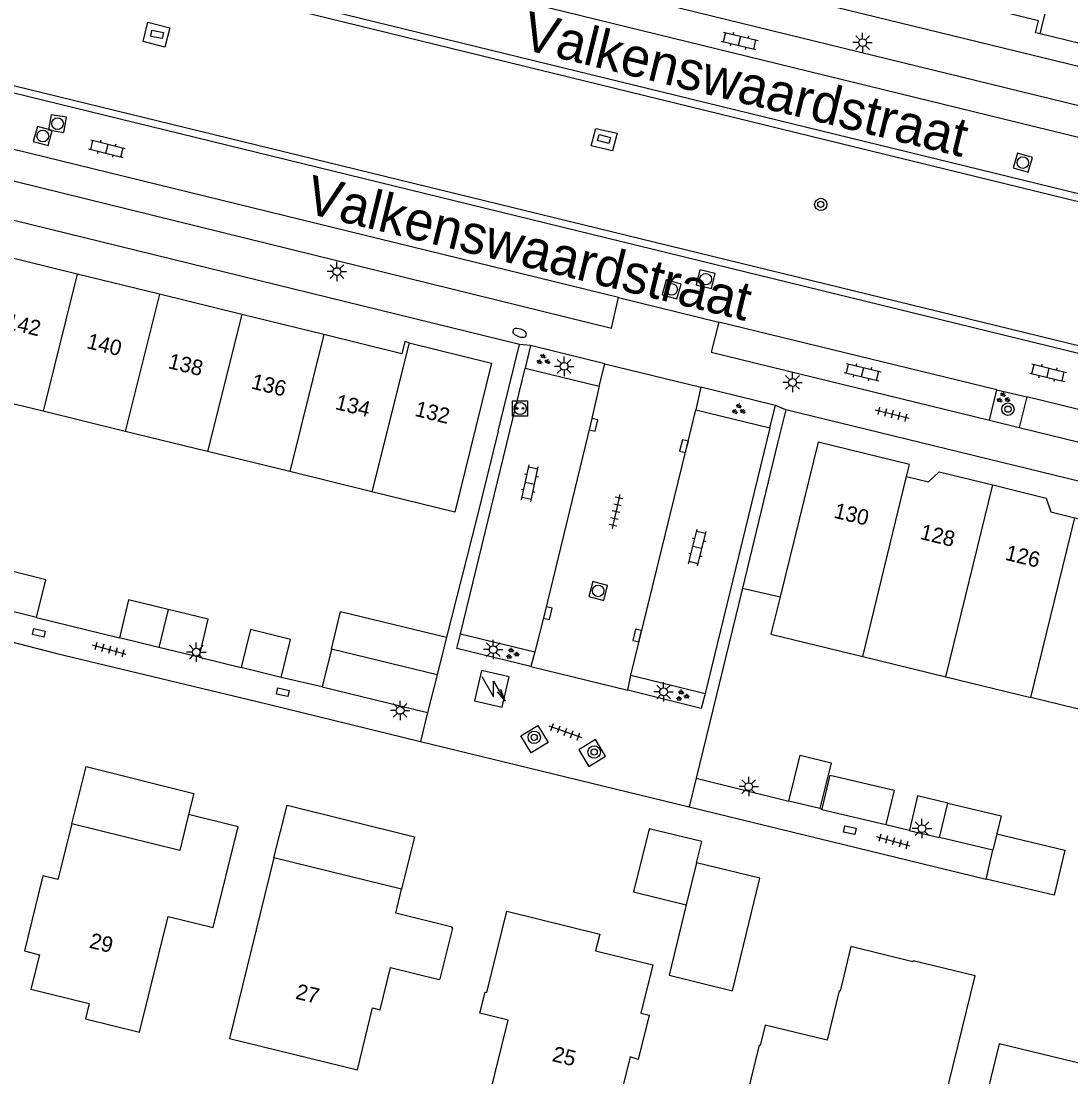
# Model space of a CAD drawing. Extents: x 125000 to 129004, y 397500 to 399008.
# Drawn here: x 126279 to 126346.7, y 398552.1 to 398620.2 of the extents above; entities that cross this region are included whole.
import ezdxf

# ---------------------------------------------------------------- set-up
doc = ezdxf.new("R2010")
doc.units = 0
for name, color, linetype in [('gg-afsc-erfafscheiding', 7, 'Continuous'), ('gg-afsc-hekwerk', 7, 'Continuous'), ('gg-afsc-muur', 7, 'Continuous'), ('gg-anno-huisnummerreeks BGT', 7, 'Continuous'), ('gg-anno-openbare ruimte label', 7, 'Continuous'), ('gg-bbg-bijgebouw', 7, 'Continuous'), ('gg-bbg-gedigitaliseerde bijgebouw', 7, 'Continuous'), ('gg-bbg-hoofdgebouw', 7, 'Continuous'), ('gg-bbg-lage trafo', 7, 'Continuous'), ('gg-bbg-luifel en loopbrug', 7, 'Continuous'), ('gg-bbg-tussenscheiding', 7, 'Continuous'), ('gg-knt-verharding', 7, 'Continuous'), ('gg-knt-verharding nz', 7, 'Continuous'), ('gt-grn-weggrens', 7, 'Continuous'), ('gt-symb-boom', 7, 'Continuous'), ('gt-symb-brandkraan', 7, 'Continuous'), ('gt-symb-groenvak', 7, 'Continuous'), ('gt-symb-klinker verharding', 7, 'Continuous'), ('gt-symb-kolk', 7, 'Continuous'), ('gt-symb-kolk center center', 7, 'Continuous'), ('gt-symb-laadpunt elektrisch vervoer', 7, 'Continuous'), ('gt-symb-lichtmast', 7, 'Continuous'), ('gt-symb-rioolschacht', 7, 'Continuous'), ('gt-symb-tegel verharding', 7, 'Continuous'), ('gt-symb-trafo symbool', 7, 'Continuous')]:
    doc.layers.add(name, color=color, linetype=linetype)

# ---------------------------------------------------------------- blocks, each defined once
blk = doc.blocks.new('gt0-TEG1')
at = {"layer": 'gt-symb-tegel verharding'}
for p, q in [((-1.125, 0), (1.125, 0)), ((-0.9, -0.25), (-0.9, 0.25)), ((-0.45, -0.25), (-0.45, 0.25)), ((0, -0.25), (0, 0.25)), ((0.45, -0.25), (0.45, 0.25)), ((0.9, -0.25), (0.9, 0.25))]:
    blk.add_line(p, q, dxfattribs=at)
blk = doc.blocks.new('gt0-KOLKCC')
at = {"layer": 'gt-symb-kolk center center'}
blk.add_lwpolyline([(-0.375, 0.2), (0.375, 0.2), (0.375, -0.2), (-0.375, -0.2)], close=True, dxfattribs=at)
blk = doc.blocks.new('gt0-LMAST')
at = {"layer": 'gt-symb-lichtmast'}
for p, q in [((-0.182, 0.173), (-0.447, 0.438)), ((-0.005, 0.246), (-0.005, 0.621)), ((0.172, 0.173), (0.437, 0.438)), ((-0.255, -0.004), (-0.63, -0.004)), ((-0.182, -0.181), (-0.447, -0.446)), ((-0.005, -0.254), (-0.005, -0.629)), ((0.437, -0.446), (0.172, -0.181)), ((0.245, -0.004), (0.62, -0.004))]:
    blk.add_line(p, q, dxfattribs=at)
blk.add_circle((-0.005, -0.004), 0.25, dxfattribs=at)
blk = doc.blocks.new('gt0-BR')
at = {"layer": 'gt-symb-brandkraan'}
for centre, radius, start, end in [((-0.244, 0), 0.206, 107.56694, 252.43307), ((0.599, -2.664), 3, 106.89205, 107.56694), ((0, -0.691), 0.938, 73.10799, 106.89205), ((-0.599, -2.664), 3, 72.43309, 73.10799), ((0.244, 0), 0.206, 287.56695, 72.43309), ((0.599, 2.664), 3, 252.43307, 253.10797), ((0, 0.691), 0.938, 253.10797, 286.89206), ((-0.599, 2.664), 3, 286.89206, 287.56695)]:
    blk.add_arc(centre, radius, start, end, dxfattribs=at)
blk = doc.blocks.new('gt0-RS')
at = {"layer": 'gt-symb-rioolschacht'}
blk.add_lwpolyline([(-0.5, -0.5), (0.5, -0.5), (0.5, 0.5), (-0.5, 0.5)], close=True, dxfattribs=at)
blk.add_circle((0, 0), 0.375, dxfattribs=at)
blk = doc.blocks.new('gt0-BOOM')
at = {"layer": 'gt-symb-boom'}
for radius in [0.4, 0.2]:
    blk.add_circle((0, 0), radius, dxfattribs=at)
blk = doc.blocks.new('gt0-KL1')
at = {"layer": 'gt-symb-klinker verharding'}
for p, q in [((-1.15, 0.3), (1.15, 0.3)), ((-1, -0.3), (-1, 0.3)), ((-0.5, 0.3), (-0.5, 0.45)), ((0, -0.3), (0, 0.3)), ((0.5, 0.3), (0.5, 0.45)), ((1, -0.3), (1, 0.3)), ((-1.15, -0.3), (1.15, -0.3)), ((-0.5, -0.45), (-0.5, -0.3)), ((0.5, -0.45), (0.5, -0.3))]:
    blk.add_line(p, q, dxfattribs=at)
blk = doc.blocks.new('gt0-GRVAK')
at = {"layer": 'gt-symb-groenvak'}
for p, q in [((-0.11, 0.189), (-0.228, 0.24)), ((-0.182, 0.153), (0.088, 0.153)), ((-0.091, 0.211), (-0.156, 0.322)), ((-0.047, 0.214), (-0.047, 0.393)), ((-0.004, 0.211), (0.061, 0.322)), ((0.015, 0.189), (0.133, 0.24)), ((0.262, -0.052), (0.197, 0.059)), ((0.305, -0.049), (0.305, 0.13)), ((0.349, -0.052), (0.414, 0.059)), ((-0.245, -0.228), (-0.363, -0.177)), ((-0.318, -0.264), (-0.047, -0.264)), ((-0.226, -0.206), (-0.291, -0.095)), ((-0.183, -0.203), (-0.183, -0.024)), ((-0.139, -0.206), (-0.074, -0.095)), ((-0.12, -0.228), (-0.002, -0.177)), ((0.243, -0.074), (0.125, -0.023)), ((0.17, -0.11), (0.441, -0.11)), ((0.368, -0.074), (0.486, -0.023))]:
    blk.add_line(p, q, dxfattribs=at)
blk = doc.blocks.new('gt0-LEV')
at = {"layer": 'gt-symb-laadpunt elektrisch vervoer'}
blk.add_lwpolyline([(-0.486, 0.501), (0.486, 0.501), (0.486, -0.499), (-0.486, -0.499)], close=True, dxfattribs=at)
for centre, radius in [((0, 0), 0.393), ((-0.186, 0), 0.0566), ((0.186, 0), 0.0566)]:
    blk.add_circle(centre, radius, dxfattribs=at)
blk = doc.blocks.new('gt0-KOLK')
at = {"layer": 'gt-symb-kolk'}
blk.add_lwpolyline([(0, 0), (0.375, 0), (0.375, 0.4), (-0.375, 0.4), (-0.375, 0), (0, 0)], dxfattribs=at)
blk = doc.blocks.new('gt0-HSP')
at = {"layer": 'gt-symb-trafo symbool'}
for points in [[(0.771, 0.746), (-0.529, -0.004), (0.471, -0.004), (-0.829, -0.754)], [(-0.217, -0.24), (-0.829, -0.754), (-0.077, -0.48)]]:
    blk.add_lwpolyline(points, dxfattribs=at)

msp = doc.modelspace()

# ---------------------------------------------------------------- linework, layer by layer
at = {"layer": 'gg-afsc-erfafscheiding'}
for p, q in [((126271.788, 398581.866), (126281.308, 398579.443)), ((126279.999, 398581.749), (126285.354, 398580.441)), ((126290.498, 398579.203), (126293.201, 398578.529)), ((126298.439, 398577.28), (126295.789, 398577.893)), ((126294.864, 398576.184), (126304.781, 398573.769)), ((126304.781, 398573.769), (126322.114, 398569.548)), ((126322.114, 398569.548), (126341.268, 398564.883)), ((126334.799, 398568.415), (126336.316, 398568.048))]:
    msp.add_line(p, q, dxfattribs=at)
at = {"layer": 'gg-afsc-hekwerk'}
for p, q in [((126308.436, 398588.275), (126306.464, 398580.477)), ((126325.543, 398583.653), (126322.562, 398571.387)), ((126325.543, 398583.653), (126327.977, 398583.088)), ((126322.562, 398571.387), (126328.549, 398569.906))]:
    msp.add_line(p, q, dxfattribs=at)
at = {"layer": 'gg-afsc-muur'}
msp.add_line((126281.308, 398579.443), (126294.864, 398576.184), dxfattribs=at)
at = {"layer": 'gg-bbg-bijgebouw'}
for p, q in [((126279.999, 398581.749), (126277.283, 398582.421)), ((126287.891, 398579.83), (126285.354, 398580.441)), ((126290.498, 398579.203), (126287.891, 398579.83)), ((126299.029, 398579.71), (126298.439, 398577.28)), ((126305.851, 398578.053), (126299.029, 398579.71)), ((126295.789, 398577.893), (126293.201, 398578.529)), ((126305.851, 398578.053), (126305.236, 398575.639)), ((126298.439, 398577.28), (126305.236, 398575.639)), ((126330.545, 398569.445), (126328.549, 398569.906)), ((126322.593, 398565.942), (126321.927, 398563.222)), ((126321.927, 398563.222), (126320.817, 398558.688))]:
    msp.add_line(p, q, dxfattribs=at)
for points in [[(126279.999, 398581.749), (126280.604, 398584.195), (126277.892, 398584.866)], [(126288.501, 398582.276), (126285.944, 398582.891), (126285.354, 398580.441)], [(126290.498, 398579.203), (126291.088, 398581.653), (126288.501, 398582.276)], [(126295.789, 398577.893), (126296.39, 398580.34), (126293.803, 398580.977), (126293.201, 398578.529)], [(126328.549, 398569.906), (126329.271, 398572.875), (126331.263, 398572.391), (126330.545, 398569.445)], [(126330.687, 398569.411), (126331.208, 398571.595), (126335.324, 398570.612), (126334.799, 398568.415)], [(126334.799, 398568.415), (126334.79, 398568.375), (126330.674, 398569.358), (126330.687, 398569.411)], [(126320.817, 398558.688), (126324.895, 398557.683), (126326.672, 398564.944), (126322.593, 398565.942)]]:
    msp.add_lwpolyline(points, dxfattribs=at)
at = {"layer": 'gg-bbg-gedigitaliseerde bijgebouw'}
for p, q in [((126338.256, 398567.562), (126338.786, 398569.789)), ((126341.71, 398566.741), (126338.256, 398567.562)), ((126341.268, 398564.883), (126341.71, 398566.741))]:
    msp.add_line(p, q, dxfattribs=at)
for points in [[(126338.786, 398569.789), (126342.239, 398568.968), (126341.962, 398567.802)], [(126341.962, 398567.802), (126346.34, 398566.761), (126345.646, 398563.842), (126341.268, 398564.883)]]:
    msp.add_lwpolyline(points, dxfattribs=at)
at = {"layer": 'gg-bbg-hoofdgebouw'}
for p, q in [((126349.976, 398618.131), (126344.749, 398619.389)), ((126282.638, 398603.904), (126277.667, 398605.123)), ((126287.941, 398602.604), (126282.638, 398603.904)), ((126293.244, 398601.303), (126287.941, 398602.604)), ((126298.547, 398600.003), (126293.244, 398601.303)), ((126280.433, 398595.057), (126275.411, 398596.285)), ((126285.736, 398593.759), (126280.433, 398595.057)), ((126291.04, 398592.462), (126285.736, 398593.759)), ((126296.344, 398591.164), (126291.04, 398592.462)), ((126301.647, 398589.867), (126296.344, 398591.164)), ((126333.311, 398579.242), (126338.675, 398577.934)), ((126338.675, 398577.934), (126344.154, 398576.598)), ((126295.327, 398566.261), (126292.462, 398554.609)), ((126303.561, 398564.237), (126295.327, 398566.261))]:
    msp.add_line(p, q, dxfattribs=at)
for points in [[(126344.749, 398619.389), (126344.45, 398619.461), (126344.637, 398620.239), (126339.664, 398621.452)], [(126304.044, 398599.479), (126303.768, 398599.547), (126303.576, 398598.77), (126298.547, 398600.003)], [(126304.044, 398599.479), (126309.366, 398598.168), (126307.002, 398588.557), (126301.647, 398589.867)], [(126336.14, 398590.839), (126336.332, 398591.626), (126330.441, 398593.067), (126327.977, 398583.088)], [(126336.14, 398590.839), (126337.544, 398590.496), (126338.246, 398591.145), (126341.692, 398590.303)], [(126341.692, 398590.303), (126345.138, 398589.461), (126345.432, 398588.568), (126346.981, 398588.19)], [(126346.981, 398588.19), (126348.53, 398587.811), (126349.203, 398588.467), (126352.294, 398587.717), (126352.521, 398586.835), (126352.801, 398586.766), (126349.958, 398575.182), (126344.154, 398576.598)], [(126327.977, 398583.088), (126327.385, 398580.688), (126333.311, 398579.242)], [(126282.284, 398568.451), (126281.387, 398564.85), (126280.415, 398565.087), (126279.235, 398560.253), (126280.197, 398560.006), (126279.645, 398557.784), (126283.404, 398556.852), (126283.163, 398555.871), (126286.641, 398555.016), (126288.498, 398562.48), (126291.396, 398561.759), (126293.011, 398568.253), (126289.822, 398569.046)], [(126289.822, 398569.046), (126289.244, 398566.72), (126282.284, 398568.451)], [(126292.462, 398554.609), (126300.706, 398552.588), (126301.691, 398556.575), (126302.168, 398556.453), (126302.836, 398559.179), (126305.988, 398558.408), (126306, 398558.457), (126306.054, 398558.452), (126306.857, 398561.727), (126306.808, 398561.739), (126306.82, 398561.788), (126303.179, 398562.683), (126303.561, 398564.237)], [(126308.616, 398556.233), (126308.955, 398557.602), (126309.052, 398557.578), (126310.349, 398562.81), (126316.338, 398561.325), (126316.077, 398560.261), (126319.757, 398559.355), (126318.988, 398556.233), (126319.522, 398556.103), (126318.825, 398553.252), (126318.295, 398553.414), (126316.872, 398547.625), (126313.003, 398548.573), (126313.241, 398549.545), (126309.147, 398550.559), (126310.441, 398555.781), (126308.616, 398556.233)], [(126325.013, 398547.597), (126325.081, 398547.58), (126324.882, 398546.765), (126328.631, 398545.85), (126328.614, 398545.782), (126332.217, 398544.902), (126332.81, 398547.324), (126334.118, 398547.003), (126335.197, 398551.411), (126338.578, 398550.582), (126340.552, 398558.641), (126336.551, 398559.621), (126336.535, 398559.554), (126332.544, 398560.531), (126331.849, 398557.66), (126331.781, 398557.677), (126331.013, 398554.505), (126327.004, 398555.475), (126326.7, 398554.162), (126326.632, 398554.178), (126325.013, 398547.597)], [(126342.108, 398554.27), (126339.385, 398543.128), (126341.258, 398542.677), (126341.022, 398541.705), (126344.84, 398540.778), (126345.074, 398541.75), (126346.962, 398541.295), (126347.951, 398545.337), (126348.629, 398545.171), (126350.832, 398554.179), (126348.081, 398554.852), (126347.61, 398552.924), (126342.108, 398554.27)]]:
    msp.add_lwpolyline(points, dxfattribs=at)
at = {"layer": 'gg-bbg-lage trafo'}
msp.add_lwpolyline([(126310.498, 398577.935), (126308.717, 398578.342), (126308.269, 398576.378), (126310.049, 398575.971), (126310.498, 398577.935)], dxfattribs=at)
at = {"layer": 'gg-bbg-luifel en loopbrug'}
msp.add_line((126306.464, 398580.477), (126305.851, 398578.053), dxfattribs=at)
for points in [[(126299.029, 398579.71), (126299.619, 398582.139), (126306.464, 398580.477)], [(126282.284, 398568.451), (126283.201, 398572.139), (126290.161, 398570.408), (126289.822, 398569.046)], [(126338.786, 398569.789), (126336.84, 398570.252), (126336.316, 398568.048)], [(126295.327, 398566.261), (126296.172, 398569.658), (126304.4, 398567.611), (126303.561, 398564.237)], [(126322.593, 398565.942), (126322.926, 398567.302), (126319.526, 398568.134), (126318.528, 398564.055), (126321.927, 398563.222)], [(126336.316, 398568.048), (126336.311, 398568.025), (126338.256, 398567.562)]]:
    msp.add_lwpolyline(points, dxfattribs=at)
at = {"layer": 'gg-bbg-tussenscheiding'}
for p, q in [((126344.749, 398619.389), (126347.117, 398629.066)), ((126282.638, 398603.904), (126280.433, 398595.057)), ((126287.941, 398602.604), (126285.736, 398593.759)), ((126293.244, 398601.303), (126291.04, 398592.462)), ((126298.547, 398600.003), (126296.344, 398591.164)), ((126304.044, 398599.479), (126301.647, 398589.867)), ((126333.311, 398579.242), (126336.14, 398590.839)), ((126338.675, 398577.934), (126341.692, 398590.303)), ((126344.154, 398576.598), (126346.981, 398588.19)), ((126288.501, 398582.276), (126287.891, 398579.83)), ((126341.962, 398567.802), (126341.71, 398566.741))]:
    msp.add_line(p, q, dxfattribs=at)
at = {"layer": 'gg-knt-verharding'}
for p, q in [((126281.081, 398633.48), (126349.59, 398616.724)), ((126380.349, 398600.989), (126279.553, 398625.612)), ((126277.112, 398615.943), (126377.976, 398591.273)), ((126311.159, 398599.363), (126273.295, 398608.638)), ((126317.556, 398602.384), (126324.015, 398600.802)), ((126309.778, 398593.777), (126311.159, 398599.363)), ((126311.884, 398599.298), (126311.526, 398597.835)), ((126316.678, 398598.118), (126311.884, 398599.298)), ((126307.36, 398580.706), (126311.526, 398597.835)), ((126311.526, 398597.835), (126316.299, 398596.679)), ((126316.299, 398596.679), (126316.678, 398598.118)), ((126322.873, 398596.612), (126322.532, 398595.144)), ((126327.681, 398595.427), (126322.873, 398596.612)), ((126341.484, 398594.475), (126341.961, 398596.448)), ((126341.961, 398596.448), (126343.899, 398595.99)), ((126343.899, 398595.99), (126343.393, 398594.007)), ((126322.532, 398595.144), (126327.323, 398593.985)), ((126327.323, 398593.985), (126327.681, 398595.427)), ((126328.354, 398595.152), (126327.817, 398593.006)), ((126381.695, 398582.102), (126328.354, 398595.152)), ((126341.484, 398594.475), (126343.393, 398594.007)), ((126309.778, 398593.777), (126308.436, 398588.275)), ((126327.323, 398593.985), (126323.136, 398576.859)), ((126327.817, 398593.006), (126325.543, 398583.653)), ((126307.36, 398580.706), (126312.157, 398579.544)), ((126312.157, 398579.544), (126311.901, 398578.59)), ((126318.143, 398577.062), (126318.343, 398578.03)), ((126318.343, 398578.03), (126323.136, 398576.859)), ((126330.545, 398569.445), (126330.687, 398569.411))]:
    msp.add_line(p, q, dxfattribs=at)
for points in [[(126251.111, 398622.776), (126385.016, 398590.066), (126389.442, 398592.774), (126389.826, 398594.31), (126387.158, 398598.804), (126253.25, 398631.546)], [(126291.279, 398628.476), (126350.149, 398614.074), (126349.653, 398612.11)], [(126288.601, 398619.777), (126288.283, 398618.533), (126286.878, 398618.9), (126287.196, 398620.143), (126288.601, 398619.777)], [(126317.456, 398612.987), (126317.171, 398611.86), (126315.798, 398612.17), (126316.082, 398613.298), (126317.456, 398612.987)], [(126274.216, 398610.965), (126317.096, 398600.407), (126317.556, 398602.384)], [(126324.015, 398600.802), (126323.525, 398598.863), (126341.484, 398594.475)], [(126316.299, 398596.679), (126315.747, 398594.23), (126312.795, 398582.078), (126312.157, 398579.544)], [(126318.343, 398578.03), (126321.969, 398592.756), (126322.532, 398595.144)], [(126343.393, 398594.007), (126354.136, 398591.379), (126354.602, 398593.356)], [(126311.901, 398578.59), (126307.118, 398579.756), (126307.36, 398580.706)], [(126323.136, 398576.859), (126322.889, 398575.886), (126318.143, 398577.062)], [(126311.257, 398574.132), (126312.342, 398574.798), (126313.011, 398573.698), (126311.926, 398573.032), (126311.257, 398574.132)], [(126314.988, 398573.222), (126315.632, 398572.14), (126316.717, 398572.811), (126316.073, 398573.894), (126314.988, 398573.222)]]:
    msp.add_lwpolyline(points, dxfattribs=at)
at = {"layer": 'gg-knt-verharding nz'}
for p, q in [((126349.653, 398612.11), (126290.853, 398626.513)), ((126317.556, 398602.384), (126275.71, 398612.633)), ((126341.961, 398596.448), (126324.015, 398600.802)), ((126354.602, 398593.356), (126343.899, 398595.99))]:
    msp.add_line(p, q, dxfattribs=at)
at = {"layer": 'gt-grn-weggrens'}
for p, q in [((126311.884, 398599.298), (126311.159, 398599.363)), ((126316.678, 398598.118), (126322.873, 398596.612)), ((126328.354, 398595.152), (126327.681, 398595.427)), ((126311.901, 398578.59), (126318.143, 398577.062)), ((126305.236, 398575.639), (126304.781, 398573.769)), ((126322.562, 398571.387), (126322.114, 398569.548))]:
    msp.add_line(p, q, dxfattribs=at)

# ---------------------------------------------------------------- block references
at = {"layer": 'gt-symb-boom'}
for p in [(126330.6, 398608.396), (126342.674, 398595.191), (126312.113, 398574.028), (126315.98, 398573.082)]:
    msp.add_blockref('gt0-BOOM', p, dxfattribs=at)
at = {"layer": 'gt-symb-brandkraan', "rotation": -19.26841496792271}
msp.add_blockref('gt0-BR', (126311.171, 398600.113), dxfattribs=at)
at = {"layer": 'gt-symb-groenvak'}
for p, rotation in [((126312.681, 398598.372), -15.717252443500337), ((126342.358, 398595.903), -13.772145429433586), ((126325.291, 398595.159), -15.717252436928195)]:
    msp.add_blockref('gt0-GRVAK', p, dxfattribs=dict(at, rotation=rotation))
for p in [(126310.684, 398579.412), (126321.646, 398576.711)]:
    msp.add_blockref('gt0-GRVAK', p, dxfattribs=at)
at = {"layer": 'gt-symb-klinker verharding'}
for p, rotation in [((126325.372, 398618.948), -13.758515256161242), ((126284.547, 398611.997), -13.89717631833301), ((126333.299, 398597.581), -13.368587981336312), ((126345.267, 398597.541), -13.772145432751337), ((126311.837, 398590.407), 77.70114483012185), ((126322.639, 398586.269), 75.8803970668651)]:
    msp.add_blockref('gt0-KL1', p, dxfattribs=dict(at, rotation=rotation))
at = {"layer": 'gt-symb-kolk'}
for p, rotation in [((126315.747, 398594.23), -102.71533698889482), ((126321.969, 398592.756), 76.1165819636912), ((126312.795, 398582.078), -103.64723833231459), ((126318.953, 398580.543), 76.35276166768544)]:
    msp.add_blockref('gt0-KOLK', p, dxfattribs=dict(at, rotation=rotation))
at = {"layer": 'gt-symb-kolk center center'}
for p, rotation in [((126287.783, 398619.363), 169.45426563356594), ((126316.613, 398612.617), -14.008443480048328), ((126280.156, 398580.76), -13.647238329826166), ((126295.902, 398576.932), -13.063337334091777), ((126332.476, 398568.04), 168.22937399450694)]:
    msp.add_blockref('gt0-KOLKCC', p, dxfattribs=dict(at, rotation=rotation))
at = {"layer": 'gt-symb-laadpunt elektrisch vervoer'}
msp.add_blockref('gt0-LEV', (126311.203, 398595.238), dxfattribs=at)
at = {"layer": 'gt-symb-lichtmast'}
for p in [(126333.304, 398618.837), (126299.387, 398604.071), (126314.048, 398597.957), (126328.782, 398596.918), (126290.321, 398579.524), (126309.474, 398579.687), (126320.462, 398576.964), (126303.47, 398575.765), (126325.955, 398570.852), (126337.134, 398568.144)]:
    msp.add_blockref('gt0-LMAST', p, dxfattribs=at)
at = {"layer": 'gt-symb-rioolschacht'}
for p, rotation in [((126281.362, 398613.605), 80.3304947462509), ((126280.409, 398612.809), -105.55172489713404), ((126343.634, 398611.091), 73.4488632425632), ((126323.175, 398603.577), -13.64723833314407), ((126320.977, 398602.916), -15.969016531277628), ((126316.24, 398583.474), 75.10181274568)]:
    msp.add_blockref('gt0-RS', p, dxfattribs=dict(at, rotation=rotation))
at = {"layer": 'gt-symb-tegel verharding'}
for p, rotation in [((126335.206, 398594.859), 165.64421500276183), ((126317.388, 398588.6), -102.65940678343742), ((126284.707, 398579.67), 164.44827510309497), ((126314.125, 398574.392), -19.63070227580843), ((126335.28, 398567.307), 164.44827510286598)]:
    msp.add_blockref('gt0-TEG1', p, dxfattribs=dict(at, rotation=rotation))
at = {"layer": 'gt-symb-trafo symbool', "rotation": 90}
msp.add_blockref('gt0-HSP', (126309.477, 398577.179), dxfattribs=at)

# ---------------------------------------------------------------- texts
at = {"layer": 'gg-anno-huisnummerreeks BGT'}
for s, rotation, p in [('142', 346.2, (126277.97, 398600.416)), ('140', 346.2, (126283.186, 398599.137)), ('138', 346.2, (126288.436, 398597.849)), ('136', 346.2, (126293.806, 398596.532)), ('134', 346.2, (126299.223, 398595.204)), ('132', 346.2, (126304.354, 398594.767)), ('130', 346.2, (126331.388, 398588.203)), ('128', 346.3, (126336.945, 398586.829)), ('126', 346.3, (126342.435, 398585.488)), ('29', 346.1, (126283.353, 398560.471)), ('27', 346.2, (126296.662, 398557.183)), ('25', 346.1, (126313.215, 398553.158))]:
    msp.add_text(s, height=1, rotation=rotation, dxfattribs=at).set_placement(p)
at = {"layer": 'gg-anno-openbare ruimte label'}
for p in [(126311.201, 398618.45), (126297.229, 398607.886)]:
    msp.add_text('Valkenswaardstraat', height=2.5, rotation=346.2, dxfattribs=at).set_placement(p)

doc.saveas('drawing.dxf')
